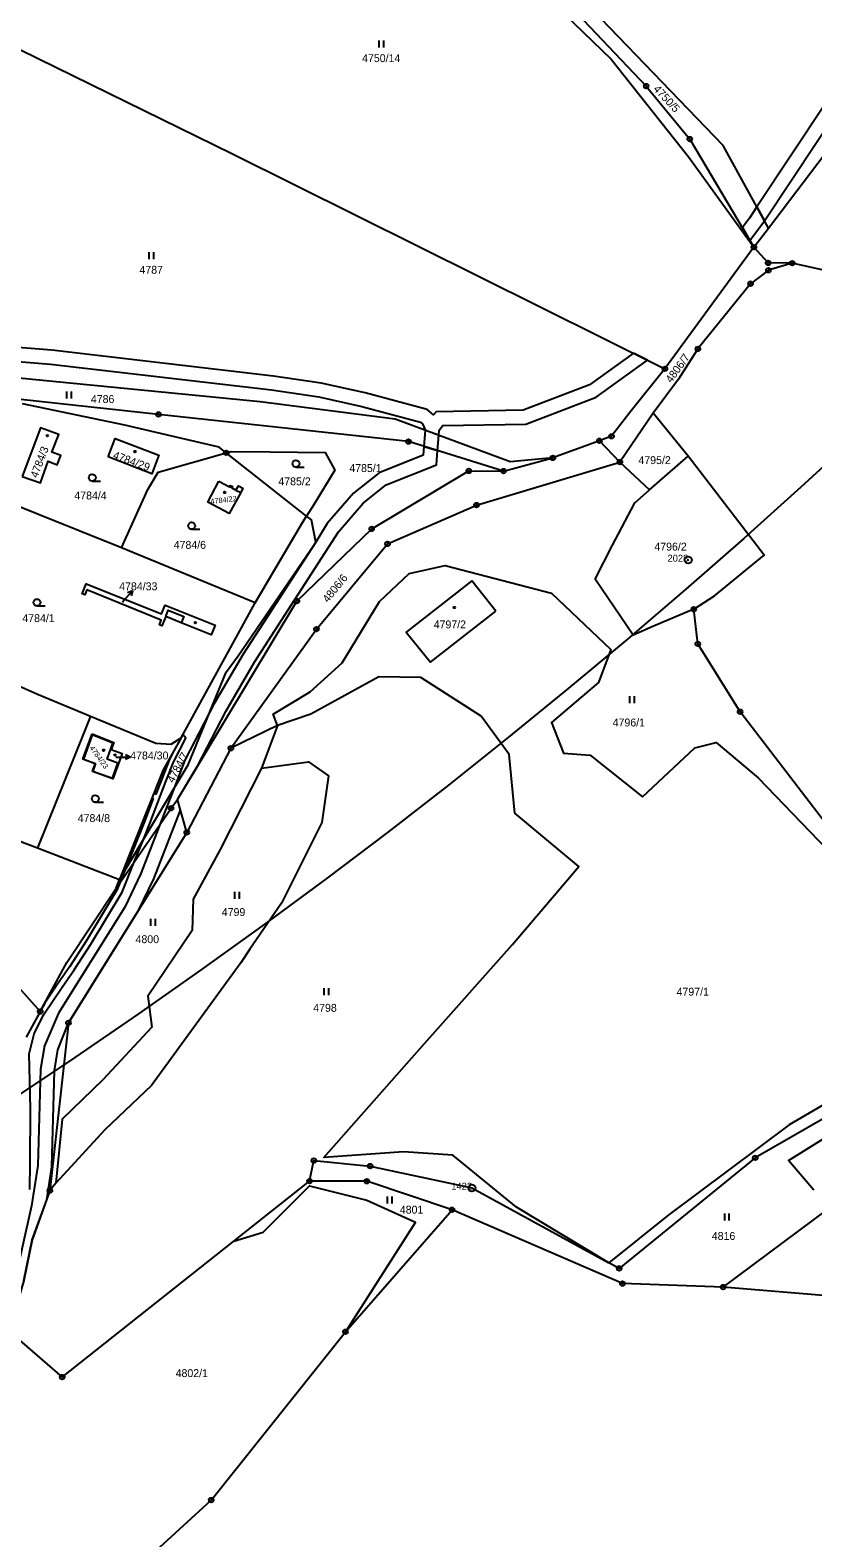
# Model space of a CAD drawing. Extents: x -644096 to -634268, y -1141430 to -1133463.
# Drawn here: x -637922.2 to -637753.9, y -1138302.9 to -1137978.7 of the extents above; entities that cross this region are included whole.
import ezdxf

# ---------------------------------------------------------------- set-up
doc = ezdxf.new("R2010")
doc.units = 0
for name, color, linetype in [('_CIVIL_CONSTRUCTION', 7, 'Continuous'), ('B_Hranice _3D', 7, 'Continuous'), ('M_Svah_Nasyp', 7, 'Continuous'), ('M_Svah_Zarez', 7, 'Continuous'), ('spodek_zarez', 7, 'Continuous'), ('svrsek_osa_sjezdy', 7, 'Continuous'), ('svrsek_osa_terminal_VRT', 7, 'Continuous'), ('svrsek_osa_VRT', 7, 'Continuous'), ('svrsek_popisy_VRT', 7, 'Continuous'), ('terminal_VRT', 7, 'Continuous')]:
    doc.layers.add(name, color=color, linetype=linetype)

msp = doc.modelspace()

# ---------------------------------------------------------------- linework, layer by layer
at = {"layer": '_CIVIL_CONSTRUCTION'}
for centre, radius in [((-637789.75, -1137990.68), 0.5), ((-637789.75, -1137990.68), 0.0303), ((-637780.39, -1138002.07), 0.5), ((-637780.39, -1138002.07), 0.0303), ((-637766.57, -1138025.32), 0.5), ((-637766.57, -1138025.32), 0.0303), ((-637763.55, -1138028.71), 0.5), ((-637763.55, -1138028.71), 0.0303), ((-637758.34, -1138028.76), 0.5), ((-637758.34, -1138028.76), 0.0303), ((-637767.29, -1138033.19), 0.5), ((-637763.46, -1138030.28), 0.5), ((-637763.46, -1138030.28), 0.0303), ((-637767.29, -1138033.19), 0.0303), ((-637778.62, -1138047.21), 0.5), ((-637778.62, -1138047.21), 0.0303), ((-637785.71, -1138051.49), 0.5), ((-637785.71, -1138051.49), 0.0303), ((-637894.59, -1138061.29), 0.5), ((-637894.59, -1138061.29), 0.0303), ((-637840.86, -1138067.13), 0.5), ((-637840.86, -1138067.13), 0.0303), ((-637799.81, -1138066.96), 0.5), ((-637799.81, -1138066.96), 0.0303), ((-637797.19, -1138066), 0.5), ((-637797.19, -1138066), 0.0303), ((-637880, -1138069.55), 0.5), ((-637880, -1138069.55), 0.0303), ((-637809.79, -1138070.65), 0.5), ((-637809.79, -1138070.65), 0.0303), ((-637795.39, -1138071.54), 0.5), ((-637795.39, -1138071.54), 0.0303), ((-637827.88, -1138073.45), 0.5), ((-637827.88, -1138073.45), 0.0303), ((-637820.44, -1138073.46), 0.5), ((-637820.44, -1138073.46), 0.0303), ((-637826.24, -1138080.78), 0.5), ((-637826.24, -1138080.78), 0.0303), ((-637848.75, -1138085.9), 0.5), ((-637848.75, -1138085.9), 0.0303), ((-637845.34, -1138089.13), 0.5), ((-637845.34, -1138089.13), 0.0303), ((-637780.71, -1138092.58), 0.75), ((-637780.71, -1138092.58), 0.03), ((-637864.83, -1138101.42), 0.5), ((-637864.83, -1138101.42), 0.0303), ((-637779.5, -1138103.19), 0.5), ((-637779.5, -1138103.19), 0.0303), ((-637860.64, -1138107.47), 0.5), ((-637860.64, -1138107.47), 0.0303), ((-637778.65, -1138110.62), 0.5), ((-637778.65, -1138110.62), 0.0303), ((-637769.57, -1138125.23), 0.5), ((-637769.57, -1138125.23), 0.0303), ((-637879.01, -1138133.07), 0.5), ((-637879.01, -1138133.07), 0.0303), ((-637891.88, -1138145.98), 0.5), ((-637891.88, -1138145.98), 0.0303), ((-637888.51, -1138151.18), 0.5), ((-637888.51, -1138151.18), 0.0303), ((-637920, -1138189.69), 0.5), ((-637920, -1138189.69), 0.0303), ((-637913.94, -1138192.12), 0.5), ((-637913.94, -1138192.12), 0.0303), ((-637766.3, -1138221.15), 0.5), ((-637861.18, -1138221.75), 0.5), ((-637861.18, -1138221.75), 0.0303), ((-637849.06, -1138222.92), 0.5), ((-637849.06, -1138222.92), 0.0303), ((-637766.3, -1138221.15), 0.0303), ((-637862.08, -1138226.14), 0.5), ((-637862.08, -1138226.14), 0.0303), ((-637849.77, -1138226.18), 0.5), ((-637849.77, -1138226.18), 0.0303), ((-637827.19, -1138227.62), 0.75), ((-637917.9, -1138228.19), 0.5), ((-637917.9, -1138228.19), 0.0303), ((-637827.19, -1138227.62), 0.03), ((-637831.48, -1138232.31), 0.5), ((-637831.48, -1138232.31), 0.0303), ((-637795.53, -1138244.92), 0.5), ((-637795.53, -1138244.92), 0.0303), ((-637794.86, -1138248.19), 0.5), ((-637794.86, -1138248.19), 0.0303), ((-637773.2, -1138248.93), 0.5), ((-637773.2, -1138248.93), 0.0303), ((-637854.4, -1138258.54), 0.5), ((-637854.4, -1138258.54), 0.0303), ((-637915.26, -1138268.28), 0.5), ((-637915.26, -1138268.28), 0.0303), ((-637883.23, -1138294.73), 0.5), ((-637883.23, -1138294.73), 0.0303)]:
    msp.add_circle(centre, radius, dxfattribs=at)
at = {"layer": 'B_Hranice _3D'}
for points in [[(-637764.3, -1138019.65), (-637719.34, -1137951.78), (-637706.96, -1137926.89), (-637702.75, -1137909.15), (-637688.17, -1137861.47), (-637686.74, -1137859.95), (-637685.25, -1137860.1), (-637684.46, -1137857.31), (-637687.92, -1137856.81), (-637690.83, -1137859.93), (-637705.65, -1137908.37), (-637709.8, -1137925.89), (-637721.97, -1137950.33), (-637765.93, -1138016.68)], [(-637769.06, -1138021.13), (-637767.44, -1138023.86), (-637764.3, -1138019.65), (-637765.93, -1138016.68), (-637767.51, -1138019.06)]]:
    msp.add_lwpolyline(points, close=True, dxfattribs=at)
for points in [[(-637954.02, -1138047.58), (-637917.82, -1138050.45), (-637870.28, -1138056.03), (-637860.12, -1138057.52), (-637850.89, -1138059.57), (-637838.25, -1138062.96), (-637837.84, -1138063.31), (-637837.23, -1138064.59), (-637837.24, -1138064.68), (-637837.51, -1138068.17), (-637834.58, -1138069.08), (-637834.32, -1138065.77), (-637834.24, -1138064.71), (-637833.44, -1138063.68), (-637815.62, -1138063.37), (-637800.46, -1138057.57), (-637789.44, -1138049.63), (-637792.48, -1138048.12), (-637801.9, -1138054.91), (-637816.2, -1138060.37), (-637834.92, -1138060.7), (-637835.46, -1138061.4), (-637836.83, -1138060.24), (-637850.17, -1138056.65), (-637859.58, -1138054.56), (-637869.88, -1138053.05), (-637917.52, -1138047.47), (-637953.82, -1138044.58)], [(-637923.5, -1138247.54), (-637921.72, -1138238.79), (-637918.61, -1138230.17), (-637917.48, -1138223.11), (-637916.94, -1138202.4), (-637916.18, -1138197.91), (-637913.94, -1138192.12), (-637898.83, -1138167.79), (-637895.61, -1138161.16), (-637889.86, -1138146.42), (-637890.52, -1138144.11), (-637886.11, -1138136.78), (-637880.04, -1138125.01), (-637873.83, -1138114.44), (-637855.87, -1138086.56), (-637850.57, -1138080.37), (-637845.61, -1138076.45), (-637834.82, -1138072.15), (-637834.58, -1138069.08), (-637837.51, -1138068.17), (-637837.66, -1138070.05), (-637847.13, -1138073.83), (-637852.65, -1138078.19), (-637858.29, -1138084.76), (-637860.74, -1138088.79), (-637876.39, -1138112.86), (-637882.66, -1138123.57), (-637888.89, -1138135.65), (-637891.28, -1138141.78), (-637894.49, -1138150.03), (-637898.37, -1138159.98), (-637901.79, -1138167.21), (-637916.05, -1138190.03), (-637919.08, -1138197.05), (-637919.94, -1138202.1), (-637920.48, -1138222.83), (-637921.85, -1138231.46), (-637925.61, -1138248.17)], [(-637922.24, -1138227.97), (-637922.13, -1138222.31), (-637922.07, -1138210.64), (-637922.35, -1138198.75), (-637921.31, -1138194.46), (-637919.27, -1138190.37), (-637915.3, -1138184.42), (-637912.72, -1138180.71), (-637909.11, -1138175.21), (-637902.4, -1138164), (-637899.71, -1138157.37), (-637897.83, -1138152.73), (-637896.43, -1138149.27), (-637892.97, -1138140.24), (-637891.35, -1138136.03), (-637888.72, -1138130.92), (-637889.33, -1138130.13), (-637889.71, -1138130.82), (-637891.22, -1138133.51), (-637892.31, -1138135.61), (-637893.95, -1138139.86), (-637895.13, -1138142.94), (-637895.63, -1138142.86), (-637896.02, -1138143.85), (-637895.71, -1138143.9), (-637897.57, -1138148.81), (-637902.91, -1138162.02), (-637903.48, -1138163.43), (-637910.13, -1138174.59), (-637913.66, -1138180.03), (-637916.29, -1138183.79), (-637919.03, -1138187.88), (-637922.5, -1138194.3)]]:
    msp.add_lwpolyline(points, dxfattribs=at)
at = {"layer": 'M_Svah_Nasyp'}
for p, q in [((-637878.82, -1138077.08), (-637879.29, -1138076.84)), ((-637877.92, -1138077.55), (-637876.88, -1138078.06))]:
    msp.add_line(p, q, dxfattribs=at)
msp.add_lwpolyline([(-637893.02, -1138104.77), (-637892.47, -1138103.37), (-637889.14, -1138104.71), (-637889.68, -1138106.1)], dxfattribs=at)
at = {"layer": 'M_Svah_Zarez'}
for centre in [(-637918.45, -1138065.86), (-637899.64, -1138069.27), (-637880.36, -1138078.07), (-637831, -1138102.81), (-637886.66, -1138106.08), (-637906.37, -1138133.5), (-637903.92, -1138134.54)]:
    msp.add_circle(centre, 0.175, dxfattribs=at)
at = {"layer": 'spodek_zarez'}
msp.add_circle((-638683.07, -1137056.85), 1378.08, dxfattribs=at)
at = {"layer": 'svrsek_osa_sjezdy'}
for p, q in [((-637847.12, -1137982.41), (-637847.12, -1137980.91)), ((-637846.12, -1137982.41), (-637846.12, -1137980.91)), ((-637896.56, -1138027.92), (-637896.56, -1138026.42)), ((-637895.56, -1138027.92), (-637895.56, -1138026.42)), ((-637914.26, -1138057.83), (-637914.26, -1138056.33)), ((-637913.26, -1138057.83), (-637913.26, -1138056.33)), ((-637865.03, -1138072.64), (-637863.28, -1138072.64)), ((-637908.8, -1138075.66), (-637907.05, -1138075.66)), ((-637887.46, -1138085.99), (-637885.71, -1138085.99)), ((-637920.67, -1138102.48), (-637918.92, -1138102.48)), ((-637793.27, -1138123.37), (-637793.27, -1138121.87)), ((-637792.27, -1138123.37), (-637792.27, -1138121.87)), ((-637908.16, -1138144.69), (-637906.41, -1138144.69)), ((-637878.18, -1138165.42), (-637878.18, -1138163.92)), ((-637877.18, -1138165.42), (-637877.18, -1138163.92)), ((-637896.21, -1138171.27), (-637896.21, -1138169.77)), ((-637895.21, -1138171.27), (-637895.21, -1138169.77)), ((-637858.99, -1138186.14), (-637858.99, -1138184.64)), ((-637857.99, -1138186.14), (-637857.99, -1138184.64)), ((-637845.32, -1138230.93), (-637845.32, -1138229.43)), ((-637844.32, -1138230.93), (-637844.32, -1138229.43)), ((-637772.87, -1138234.59), (-637772.87, -1138233.09)), ((-637771.87, -1138234.59), (-637771.87, -1138233.09))]:
    msp.add_line(p, q, dxfattribs=at)
for centre in [(-637865.03, -1138071.89), (-637908.8, -1138074.91), (-637887.46, -1138085.24), (-637920.67, -1138101.73), (-637908.16, -1138143.94)]:
    msp.add_circle(centre, 0.75, dxfattribs=at)
at = {"layer": 'svrsek_osa_terminal_VRT'}
msp.add_arc((-642050.26, -1145189.6), 8802.25, 41.413152, 75.317049, dxfattribs=at)
at = {"layer": 'svrsek_popisy_VRT'}
for p, q in [((-637902.19, -1138101.47), (-637900.18, -1138099.24)), ((-637900.18, -1138099.24), (-637901.22, -1138099.65)), ((-637900.18, -1138099.24), (-637900.48, -1138100.32)), ((-637902.34, -1138101.63), (-637902.19, -1138101.47)), ((-637903.65, -1138134.99), (-637903.76, -1138134.99)), ((-637903.65, -1138134.99), (-637900.65, -1138134.99)), ((-637900.65, -1138134.99), (-637901.65, -1138134.49)), ((-637900.65, -1138134.99), (-637901.65, -1138135.49))]:
    msp.add_line(p, q, dxfattribs=at)
at = {"layer": 'terminal_VRT'}
for p, q in [((-637763.44, -1138021.21), (-637749.91, -1138003.41)), ((-637766.57, -1138025.32), (-637763.44, -1138021.21)), ((-637766.57, -1138025.32), (-637785.71, -1138051.49)), ((-637788.21, -1138061.05), (-637795.39, -1138071.54)), ((-637780.7, -1138070.28), (-637788.21, -1138061.05)), ((-637799.81, -1138066.96), (-637809.79, -1138070.65)), ((-637795.39, -1138071.54), (-637799.81, -1138066.96)), ((-637862.74, -1138083.18), (-637880, -1138069.55)), ((-637820.44, -1138073.46), (-637809.79, -1138070.65)), ((-637795.39, -1138071.54), (-637789.04, -1138077.52)), ((-637789.04, -1138077.52), (-637780.7, -1138070.28)), ((-637902.51, -1138090.01), (-637932.03, -1138078.17)), ((-637873.78, -1138101.78), (-637902.51, -1138090.01)), ((-637779.5, -1138103.19), (-637775.06, -1138100.32)), ((-637889.71, -1138130.82), (-637873.78, -1138101.78)), ((-637868.99, -1138128.15), (-637879.01, -1138133.07)), ((-637868.99, -1138128.15), (-637872.46, -1138137.39)), ((-637879.01, -1138133.07), (-637888.51, -1138151.18)), ((-637888.51, -1138151.18), (-637890.52, -1138144.11)), ((-637939.11, -1138147.53), (-637920.58, -1138154.46)), ((-637920.58, -1138154.46), (-637902.95, -1138161.28)), ((-637903.7, -1138163.17), (-637902.95, -1138161.28)), ((-637920, -1138189.69), (-637923.01, -1138195.23)), ((-637916.63, -1138226.56), (-637917.9, -1138228.19)), ((-637878.36, -1138239.05), (-637862.08, -1138226.14)), ((-637854.4, -1138258.54), (-637831.48, -1138232.31)), ((-637773.2, -1138248.93), (-637750.46, -1138232.01)), ((-637878.36, -1138239.05), (-637872.08, -1138237.16)), ((-637839.32, -1138234.98), (-637854.4, -1138258.54))]:
    msp.add_line(p, q, dxfattribs=at)
for points in [[(-637862.97, -1137921.8), (-637865.33, -1137923.97), (-637843.66, -1137940.08), (-637797.28, -1137984.9), (-637780.61, -1138005.95), (-637766.57, -1138025.32)], [(-637763.44, -1138021.21), (-637764.3, -1138019.65), (-637773.2, -1138003.45), (-637814.4, -1137960.62), (-637827.24, -1137948.57)], [(-637828.73, -1137950.71), (-637814.02, -1137965.01), (-637789.75, -1137990.68), (-637780.39, -1138002.07), (-637766.57, -1138025.32)], [(-637928.17, -1137980.94), (-637878.63, -1138005.22), (-637785.71, -1138051.49)], [(-637758.34, -1138028.76), (-637763.55, -1138028.71), (-637766.57, -1138025.32)], [(-637758.34, -1138028.76), (-637763.46, -1138030.28), (-637767.29, -1138033.19), (-637778.62, -1138047.21), (-637782.78, -1138053.71), (-637788.21, -1138061.05)], [(-637665.04, -1138059.21), (-637683.33, -1138055.04), (-637709.38, -1138047.92), (-637718.61, -1138041.99), (-637741.95, -1138032.44), (-637758.34, -1138028.76)], [(-637809.79, -1138070.65), (-637818.98, -1138071.51), (-637843.67, -1138062.28), (-637872.7, -1138058.56), (-637940.74, -1138051.92), (-637992.67, -1138046.09)], [(-637785.71, -1138051.49), (-637792.97, -1138060.49), (-637797.19, -1138066), (-637799.81, -1138066.96)], [(-637820.44, -1138073.46), (-637840.86, -1138067.13), (-637894.59, -1138061.29), (-637924.19, -1138058.06), (-637934.91, -1138056.69)], [(-637880, -1138069.55), (-637881.54, -1138068.33), (-637891.69, -1138065.97), (-637901.8, -1138063.62), (-637923.84, -1138059.01)], [(-637923.9, -1138074.63), (-637919.96, -1138076.02), (-637918.26, -1138071.33), (-637916.36, -1138072.13), (-637915.6, -1138070.14), (-637917.5, -1138069.41), (-637916.03, -1138065.64), (-637919.94, -1138064.18), (-637923.9, -1138074.63)], [(-637905.37, -1138070.43), (-637903.86, -1138066.5), (-637894.51, -1138070.08), (-637896.02, -1138074.04), (-637905.37, -1138070.43)], [(-637902.51, -1138090.01), (-637896.84, -1138077.41), (-637894.62, -1138073.74), (-637880, -1138069.55)], [(-637880, -1138069.55), (-637878.94, -1138069.26), (-637870.62, -1138069.34), (-637858.77, -1138069.46), (-637856.7, -1138073.25), (-637861.09, -1138080.58), (-637862.74, -1138083.18)], [(-637879.01, -1138133.07), (-637860.64, -1138107.47), (-637845.34, -1138089.13), (-637826.24, -1138080.78), (-637795.39, -1138071.54)], [(-637775.06, -1138100.32), (-637764.37, -1138091.54), (-637780.7, -1138070.28)], [(-637890.52, -1138144.11), (-637864.83, -1138101.42), (-637848.75, -1138085.9), (-637827.88, -1138073.45), (-637820.44, -1138073.46)], [(-637881.59, -1138075.63), (-637879.29, -1138076.84), (-637879.14, -1138076.55), (-637878.68, -1138076.79), (-637878.82, -1138077.08), (-637877.92, -1138077.55), (-637877.4, -1138076.61), (-637876.44, -1138077.15), (-637876.88, -1138078.06), (-637879.35, -1138082.58), (-637883.96, -1138080.15), (-637881.59, -1138075.63)], [(-637779.5, -1138103.19), (-637788.3, -1138106.86), (-637792.54, -1138108.77), (-637800.72, -1138096.69), (-637797.07, -1138089.58), (-637792.18, -1138080.3), (-637789.04, -1138077.52)], [(-637902.95, -1138161.28), (-637888.2, -1138136.64), (-637880.01, -1138116.73), (-637877.42, -1138113.18), (-637860.74, -1138088.79), (-637861.71, -1138083.98), (-637862.74, -1138083.18)], [(-637873.78, -1138101.78), (-637863.59, -1138084.51), (-637862.74, -1138083.18)], [(-637840.68, -1138095.49), (-637832.95, -1138093.77), (-637810.06, -1138099.73), (-637797.31, -1138111.87), (-637800.01, -1138118.91), (-637810.11, -1138127.5), (-637807.49, -1138134.12), (-637801.75, -1138134.53), (-637790.52, -1138143.55), (-637779.26, -1138132.98), (-637774.69, -1138131.81), (-637765.7, -1138139.42), (-637741.6, -1138164.44), (-637723.13, -1138187.74), (-637725.02, -1138194.33), (-637736.26, -1138200.79), (-637759.02, -1138214.05), (-637785.1, -1138233.56), (-637797.78, -1138243.69)], [(-637893.02, -1138104.77), (-637893.82, -1138106.75), (-637894.39, -1138106.51), (-637893.99, -1138105.51), (-637909.95, -1138099.02), (-637910.39, -1138100.06), (-637910.96, -1138099.84), (-637910.11, -1138097.71), (-637893.92, -1138104.16), (-637893.14, -1138102.27), (-637882.41, -1138106.59), (-637883.28, -1138108.69), (-637889.68, -1138106.1), (-637893.02, -1138104.77)], [(-637855.1, -1138114.73), (-637847.04, -1138101.5), (-637840.68, -1138095.49)], [(-637822.07, -1138103.58), (-637827.2, -1138097.05), (-637841.3, -1138108.12), (-637836.13, -1138114.57), (-637822.07, -1138103.58)], [(-637717.55, -1138193.1), (-637769.57, -1138125.23), (-637778.65, -1138110.62), (-637779.5, -1138103.19)], [(-637868.99, -1138128.15), (-637869.95, -1138125.77), (-637861.99, -1138120.91), (-637855.1, -1138114.73)], [(-637927.2, -1138118.54), (-637920.69, -1138121.35), (-637909.17, -1138126.16)], [(-637797.78, -1138243.69), (-637817.62, -1138231.75), (-637831.27, -1138220.57), (-637841.94, -1138219.88), (-637859.01, -1138221.05), (-637837.4, -1138196.53), (-637818.52, -1138175.31), (-637804.23, -1138158.5), (-637817.98, -1138147), (-637819.22, -1138134.44), (-637825.18, -1138126.16), (-637838.18, -1138117.88), (-637847.21, -1138117.74), (-637861.82, -1138125.74), (-637868.99, -1138128.15)], [(-637909.17, -1138126.16), (-637910.48, -1138129.42), (-637920.58, -1138154.46)], [(-637909.17, -1138126.16), (-637895.16, -1138132.01), (-637891.86, -1138132.2), (-637889.71, -1138130.82)], [(-637908.82, -1138129.99), (-637904.2, -1138131.86), (-637904.72, -1138133.33), (-637902.37, -1138134.2), (-637904.38, -1138139.64), (-637908.78, -1138138.06), (-637908.17, -1138136.41), (-637910.83, -1138135.44), (-637908.82, -1138129.99)], [(-637908.09, -1138136.38), (-637908.67, -1138138.01), (-637904.48, -1138139.49), (-637903.3, -1138136.27), (-637905.6, -1138135.42), (-637904.37, -1138131.96), (-637908.85, -1138130.19), (-637910.72, -1138135.44), (-637908.09, -1138136.38)], [(-637889.71, -1138130.82), (-637893.58, -1138137.71), (-637902.95, -1138161.28)], [(-637872.46, -1138137.39), (-637862.32, -1138135.96), (-637858, -1138138.99), (-637859.48, -1138149.04), (-637868.12, -1138166.37), (-637874.97, -1138176.27), (-637876.9, -1138179.19), (-637896.1, -1138205.58), (-637906.1, -1138215.13), (-637916.63, -1138226.56)], [(-637872.46, -1138137.39), (-637881.32, -1138154.84), (-637887.15, -1138165.5), (-637887.33, -1138172.28), (-637896.89, -1138186.35), (-637896.02, -1138193.07), (-637906.54, -1138204.35), (-637915.29, -1138212.85), (-637916.63, -1138226.56)], [(-637942.39, -1138146.27), (-637945.77, -1138153.41), (-637948.41, -1138157.96), (-637920, -1138189.69)], [(-637903.7, -1138163.17), (-637891.88, -1138145.98), (-637890.52, -1138144.11)], [(-637888.51, -1138151.18), (-637913.94, -1138192.12), (-637917.9, -1138228.19)], [(-637920, -1138189.69), (-637914.3, -1138179.17), (-637903.7, -1138163.17)], [(-637717.55, -1138193.1), (-637766.3, -1138221.15), (-637795.53, -1138244.92), (-637797.78, -1138243.69)], [(-637753.74, -1138228.13), (-637759.18, -1138221.69), (-637733.48, -1138205.73), (-637715.64, -1138195.59)], [(-637862.08, -1138226.14), (-637861.18, -1138221.75), (-637849.06, -1138222.92), (-637827.19, -1138227.62), (-637797.78, -1138243.69)], [(-637872.08, -1138237.16), (-637862.08, -1138227.18), (-637849.78, -1138230.23), (-637839.32, -1138234.98)], [(-637831.48, -1138232.31), (-637849.77, -1138226.18), (-637862.08, -1138226.14)], [(-637917.9, -1138228.19), (-637921.72, -1138238.79), (-637923.5, -1138247.54), (-637925.69, -1138254.86), (-637927.11, -1138258.04)], [(-637773.2, -1138248.93), (-637794.86, -1138248.19), (-637831.48, -1138232.31)], [(-637927.11, -1138258.04), (-637915.26, -1138268.28), (-637878.36, -1138239.05)], [(-637705.32, -1138260.77), (-637731, -1138252.49), (-637773.2, -1138248.93)], [(-637913.42, -1138319.77), (-637909.52, -1138305.88), (-637896.89, -1138307.24), (-637883.23, -1138294.73), (-637854.4, -1138258.54)]]:
    msp.add_lwpolyline(points, dxfattribs=at)

# ---------------------------------------------------------------- texts
at = {"layer": '_CIVIL_CONSTRUCTION'}
for s, p in [('2028', (-637785.16, -1138092.96)), ('1422', (-637831.64, -1138228))]:
    msp.add_text(s, height=1.5, dxfattribs=at).set_placement(p)
at = {"layer": 'svrsek_osa_VRT'}
for s, p in [('4750/14', (-637850.81, -1137985.53)), ('4787', (-637898.67, -1138031.04)), ('4786', (-637909.11, -1138058.83)), ('4785/1', (-637853.56, -1138073.68)), ('4795/2', (-637791.41, -1138071.97)), ('4785/2', (-637868.81, -1138076.53)), ('4784/4', (-637912.66, -1138079.57)), ('4784/6', (-637891.31, -1138090.19)), ('4796/2', (-637787.98, -1138090.57)), ('4784/33', (-637903.02, -1138099.1)), ('4784/1', (-637923.84, -1138105.95)), ('4797/2', (-637835.42, -1138107.29)), ('4796/1', (-637796.95, -1138128.38)), ('4784/30', (-637900.65, -1138135.48)), ('4784/8', (-637911.94, -1138148.95)), ('4799', (-637880.97, -1138169.15)), ('4800', (-637899.51, -1138174.98)), ('4797/1', (-637783.21, -1138186.27)), ('4798', (-637861.31, -1138189.74)), ('4801', (-637842.7, -1138233.14)), ('4816', (-637775.64, -1138238.8)), ('4802/1', (-637890.89, -1138268.29))]:
    msp.add_text(s, height=1.7, dxfattribs=at).set_placement(p)
for s, height, rotation, p in [('4750/5', 1.7, 313, (-637788.33, -1137991.43)), ('4806/7', 1.7, 54, (-637784.35, -1138054.66)), ('4784/3', 1.7, 69, (-637920.62, -1138075.07)), ('4784/29', 1.7, 340, (-637904.51, -1138070.72)), ('4784/22', 1.14, 7, (-637883.34, -1138080.59)), ('4806/6', 1.7, 51, (-637858.16, -1138101.89)), ('4784/23', 1.14, 306, (-637909.49, -1138133.02)), ('4784/7', 1.7, 62, (-637891.35, -1138140.67))]:
    msp.add_text(s, height=height, rotation=rotation, dxfattribs=at).set_placement(p)

doc.saveas('drawing.dxf')
